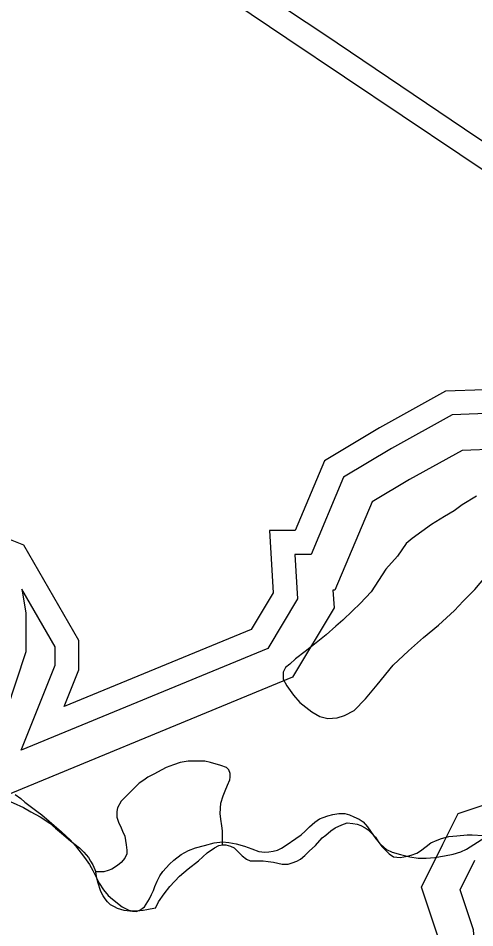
# Model space of a CAD drawing. Extents: x 2001466 to 31450019, y -30647475 to 847247.
# Drawn here: x 2062301 to 2063555, y 759460 to 761957 of the extents above; entities that cross this region are included whole.
import ezdxf

# ---------------------------------------------------------------- set-up
doc = ezdxf.new("R2010")
doc.units = 0
for name, color, linetype in [('Exist Boundary Political City Limit New', 7, 'Continuous'), ('Exist Hydrographic Buffer Line', 7, 'Continuous'), ('Exist Hydrographic Lake Shore', 7, 'Continuous'), ('Exist Hydrographic Misc Water Feature', 7, 'Continuous'), ('Exist Road Primary Interstate Divided Center Attributed', 7, 'Continuous'), ('Map Preparation Boundary City Limit Buffer Line', 7, 'Continuous')]:
    doc.layers.add(name, color=color, linetype=linetype)

msp = doc.modelspace()

# ---------------------------------------------------------------- linework, layer by layer
at = {"layer": 'Exist Boundary Political City Limit New'}
msp.add_lwpolyline([(2062293, 759826), (2062308.5, 759814.6), (2062319.8, 759804.6), (2062352.8, 759780.5), (2062366, 759770), (2062420, 759723), (2062443.5, 759701.2), (2062458.5, 759684.6), (2062482.9, 759653.3), (2062496.9, 759633.6), (2062506.1, 759616.8), (2062514.1, 759600.4), (2062523.4, 759582.9), (2062535.5, 759564.5), (2062548.2, 759548.6), (2062559.8, 759538.2), (2062586.9, 759517.9), (2062604.5, 759508.4), (2062615, 759505.3), (2062625.5, 759505), (2062635.5, 759508.4), (2062641.9, 759512.5), (2062647.6, 759517.2), (2062661.5, 759539.3), (2062667.6, 759551.1), (2062672.4, 759562.3), (2062676.4, 759573), (2062682.4, 759587.7), (2062690.2, 759602.7), (2062698.1, 759614.1), (2062717, 759634.6), (2062728.9, 759645.9), (2062748.2, 759660.7), (2062768.4, 759671.8), (2062788.1, 759679), (2062812.9, 759686.1), (2062839.6, 759693), (2062862, 759695.6), (2062879.1, 759694), (2062899.9, 759690.3), (2062922, 759684.1), (2062942.9, 759676.4), (2062962.1, 759669.7), (2062978.5, 759667.4), (2062989.1, 759668.4), (2063001.6, 759670.2), (2063012.6, 759673.2), (2063024.2, 759678.9), (2063036.4, 759686.4), (2063063.8, 759705), (2063077.6, 759715.1), (2063089.1, 759725.1), (2063101.2, 759737.1), (2063115.1, 759749.8), (2063128.1, 759758.7), (2063138.4, 759763), (2063150.9, 759767.1), (2063164.8, 759770.7), (2063181.8, 759773.3), (2063197.5, 759773.5), (2063210.6, 759770.3), (2063223, 759764.9), (2063236.9, 759758.2), (2063248.5, 759750.5), (2063260, 759737.5), (2063282.8, 759704.4), (2063297, 759688.2), (2063312.6, 759675.3), (2063328.1, 759667.7), (2063350.5, 759661.4), (2063376.2, 759654.7), (2063399.5, 759651), (2063420.9, 759651.1), (2063445, 759653.3), (2063471.4, 759657.5), (2063495, 759662.5), (2063516.4, 759668.6), (2063531.9, 759676), (2063612.2, 759727.3)], dxfattribs=at)
at = {"layer": 'Exist Hydrographic Buffer Line'}
for points in [[(2063785.3, 761127.8), (2063723.1, 761013.6), (2063660.4, 760984.5), (2063633.6, 760873.1), (2063492.6, 760868.1), (2063326.2, 760775.6), (2063194.6, 760696.6), (2063105.5, 760484.9), (2063061, 760484.9), (2063068.2, 760363), (2062986.2, 760226.3), (2062309.3, 759947.4), (2062402.5, 760180.6), (2062402.5, 760230.9)], [(2063823.2, 760991.6), (2063794, 760938), (2063745, 760915.3), (2063711.9, 760777.3), (2063519.7, 760770.6), (2063375.5, 760690.4), (2063272.8, 760628.8), (2063170.8, 760386.5), (2063165.4, 760386.5), (2063168.2, 760338.4), (2063053.8, 760147.7), (2062131.4, 759767.7), (2062196.8, 759931.3)], [(2062311.1, 760389.4), (2062322.4, 760324.6), (2062322.4, 760217.7), (2062267.8, 760053.9)], [(2062402.5, 760230.9), (2062311.1, 760389.4)], [(2063467.1, 759689.3), (2063509.1, 759773.4), (2063683.3, 759831.5)], [(2063027.8, 758075), (2063031.3, 758089), (2062990.1, 758198.8), (2062915.5, 758373.1), (2062939.8, 758701.6), (2063013.8, 758960.9), (2063137.4, 759115.4), (2063296.5, 759195), (2063456.4, 759405.9), (2063453.8, 759434.4), (2063408.1, 759571.4), (2063467.1, 759689.3)], [(2063202.2, 757560.4), (2063217, 757612.1), (2063200, 757823.7), (2063088.7, 757912.8), (2063134.2, 758094.9), (2063081.5, 758235.5), (2063015.4, 758389.8), (2063037.2, 758684.3), (2063103.1, 758914.9), (2063200.8, 759037.1), (2063361, 759117.2), (2063557.9, 759376.8), (2063550.8, 759454.6), (2063514.4, 759563.8), (2063555.1, 759645.3)]]:
    msp.add_lwpolyline(points, dxfattribs=at)
at = {"layer": 'Exist Hydrographic Lake Shore'}
for points in [[(2063736.2, 761174.8), (2063675.8, 761064), (2063603.9, 761030.7), (2063581.5, 760936.9), (2063474.5, 760933.1), (2063293.4, 760832.5), (2063142.4, 760741.8), (2063061.9, 760550.5), (2062991.4, 760550.5), (2063001.5, 760379.4), (2062941.1, 760278.7), (2062427.8, 760067.2), (2062468.1, 760167.9), (2062468.1, 760248.5)], [(2062468.1, 760248.5), (2062317.1, 760510.3), (2062266, 760530.7)]]:
    msp.add_lwpolyline(points, dxfattribs=at)
at = {"layer": 'Exist Hydrographic Misc Water Feature'}
for points in [[(2063559.7, 760645), (2063520.1, 760621), (2063497.8, 760604.9), (2063471.7, 760588.9), (2063436.2, 760566.7), (2063382.3, 760528.7), (2063366.3, 760514.4), (2063342.3, 760480.4), (2063310.5, 760444.6), (2063270.4, 760382.5)], [(2063270.4, 760382.5), (2063240.4, 760350.6), (2063218.7, 760330.4), (2063192.8, 760304.3), (2063172.8, 760288.3), (2063146.5, 760264.2), (2063114.5, 760238.2), (2063088.7, 760218.2), (2063062.8, 760198.2), (2063046.8, 760184), (2063035, 760174.1), (2063028.8, 760162), (2063028.8, 760142.1), (2063039.1, 760123.9), (2063056.9, 760098.1), (2063074.7, 760078.3), (2063106.9, 760052.4), (2063129.1, 760040.1), (2063151.2, 760034.3), (2063177.1, 760036.5), (2063197.2, 760042.4), (2063223.2, 760056.3), (2063255, 760088.3), (2063286.8, 760126.5), (2063330.6, 760180.7), (2063372.7, 760220.6), (2063414.3, 760256.9), (2063454.9, 760290.9), (2063498.6, 760330.9), (2063522.4, 760356.9), (2063554.6, 760389), (2063584.5, 760423)], [(2062861.9, 759687.9), (2062861.7, 759725.7), (2062859.8, 759739.8), (2062857.8, 759758), (2062855.7, 759773.6), (2062857.4, 759801.8), (2062863.7, 759821.9), (2062869.5, 759835.7), (2062875.4, 759851.8), (2062881.8, 759865.9), (2062883.4, 759873.7), (2062883.4, 759883.9), (2062879.1, 759893.9), (2062873.4, 759900), (2062857.4, 759905.6), (2062829.3, 759913.5), (2062813.3, 759917.6), (2062799.4, 759917.7), (2062785.4, 759917.8), (2062767.6, 759917.6), (2062745.6, 759913.7), (2062727.6, 759907.5), (2062707.5, 759899.6), (2062695.4, 759893.3), (2062673.5, 759881.6), (2062657.3, 759873.5), (2062645.8, 759865.1), (2062633.3, 759857.3), (2062627.7, 759851.3), (2062619.5, 759843.2), (2062609.7, 759833.3), (2062601.7, 759825.2), (2062583.8, 759807.2), (2062573.6, 759789.3), (2062571.9, 759779.4), (2062571.7, 759763.2), (2062577.7, 759747.3), (2062581.8, 759739.3), (2062587.5, 759725.5), (2062593.7, 759711.2), (2062595.9, 759699.5), (2062597.8, 759687.4), (2062599.6, 759673.3), (2062599.6, 759663.2), (2062593.9, 759651.5), (2062584.3, 759639.2), (2062574, 759631.4), (2062557.8, 759621.2), (2062547.8, 759617.1), (2062536.1, 759613.2), (2062522.1, 759613.3), (2062514.1, 759613.3)], [(2062171.9, 759852.6), (2062185.6, 759846.4), (2062197.3, 759842.6), (2062209.4, 759838.4), (2062233.8, 759826.6), (2062259.4, 759814.6), (2062287.5, 759802.6), (2062315.8, 759790.6), (2062335.9, 759778.7), (2062361.8, 759765), (2062388, 759746.8), (2062404, 759733), (2062426, 759715.1), (2062439.7, 759702.8), (2062453.8, 759691), (2062469.8, 759679.3), (2062481.7, 759667.3), (2062493.8, 759653.3), (2062499.8, 759643), (2062505.9, 759633.2), (2062514.1, 759613.3)], [(2062861.9, 759687.9), (2062871.5, 759687.7), (2062883.6, 759683.8), (2062894.1, 759679.8), (2062899.8, 759674.1), (2062915.8, 759657.8), (2062927.7, 759647.9), (2062937.8, 759644), (2062945.8, 759643.9), (2062955.6, 759644.1), (2062973.9, 759644.2), (2062987.6, 759642.1), (2063002.1, 759639.9), (2063025.9, 759634.3), (2063041.9, 759634.3), (2063053.6, 759638.2), (2063065.9, 759642.4), (2063075.8, 759648.2), (2063088.1, 759658.1), (2063099.8, 759670.1), (2063117.8, 759686), (2063135.6, 759706.5), (2063145.9, 759714.2), (2063159.8, 759726.3), (2063171.7, 759734.3), (2063189.6, 759742.5), (2063203.9, 759748.5), (2063219.7, 759746.5), (2063231.6, 759744.6), (2063241.6, 759740.7), (2063253.3, 759734.5), (2063261.7, 759728.7), (2063273.8, 759716.7), (2063281.8, 759708.6), (2063289.8, 759696.4), (2063299.5, 759682.8), (2063309.7, 759672.8), (2063319.6, 759662.8), (2063331.9, 759654.8), (2063349.9, 759652.9), (2063370, 759656.7), (2063379.6, 759658.9), (2063395.6, 759664.6), (2063405.5, 759670.8), (2063421.5, 759683), (2063433.8, 759692.9), (2063451.6, 759700.7), (2063463.5, 759705.1), (2063483.6, 759710.9), (2063505.6, 759712.8), (2063533.6, 759715.1), (2063547.6, 759715), (2063577.5, 759713.3)], [(2062678, 759513.4), (2062686.2, 759531.6), (2062702.2, 759553.6), (2062717.7, 759573.5), (2062744.2, 759601.6), (2062767.8, 759621.5), (2062795.9, 759643.6), (2062819.9, 759665.9), (2062840.2, 759679.9), (2062851.6, 759685.8), (2062861.9, 759687.9)], [(2062678, 759513.4), (2062654, 759509.3), (2062644.3, 759507.5), (2062626.1, 759505.4), (2062607.8, 759505.4), (2062592, 759507.4), (2062574.2, 759513.3), (2062566, 759517.4), (2062554.3, 759523.2), (2062546.3, 759531.3), (2062540.4, 759539.1), (2062534, 759547.4), (2062528.1, 759559.3), (2062520.1, 759585.2), (2062515.8, 759601.2), (2062514.1, 759613.3)]]:
    msp.add_lwpolyline(points, dxfattribs=at)
at = {"layer": 'Exist Road Primary Interstate Divided Center Attributed'}
for points in [[(2064693.5, 760878.7), (2064262.5, 761166.3), (2063560.1, 761629), (2063143.4, 761910.9), (2062431.2, 762382.8), (2062046.3, 762637.8), (2061675.6, 762897), (2061383.8, 763098.1), (2060896.6, 763478.6)], [(2060860.4, 763435.1), (2061120.3, 763224.3), (2061423.7, 762981.6), (2061768.1, 762745.6), (2062160.3, 762488.2), (2062599.1, 762198.3), (2063038.6, 761902.3), (2063671.7, 761477.6), (2064049.8, 761226.3), (2064372.8, 761011.8), (2064672.5, 760810.6)]]:
    msp.add_lwpolyline(points, dxfattribs=at)
at = {"layer": 'Map Preparation Boundary City Limit Buffer Line'}
msp.add_lwpolyline([(2062293, 759826), (2062308.5, 759814.6), (2062319.8, 759804.6), (2062352.8, 759780.5), (2062366, 759770), (2062420, 759723), (2062443.5, 759701.2), (2062458.5, 759684.6), (2062482.9, 759653.3), (2062496.9, 759633.6), (2062506.1, 759616.8), (2062514.1, 759600.4), (2062523.4, 759582.9), (2062535.5, 759564.5), (2062548.2, 759548.6), (2062559.8, 759538.2), (2062586.9, 759517.9), (2062604.5, 759508.4), (2062615, 759505.3), (2062625.5, 759505), (2062635.5, 759508.4), (2062641.9, 759512.5), (2062647.6, 759517.2), (2062661.5, 759539.3), (2062667.6, 759551.1), (2062672.4, 759562.3), (2062676.4, 759573), (2062682.4, 759587.7), (2062690.2, 759602.7), (2062698.1, 759614.1), (2062717, 759634.6), (2062728.9, 759645.9), (2062748.2, 759660.7), (2062768.4, 759671.8), (2062788.1, 759679), (2062812.9, 759686.1), (2062839.6, 759693), (2062862, 759695.6), (2062879.1, 759694), (2062899.9, 759690.3), (2062922, 759684.1), (2062942.9, 759676.4), (2062962.1, 759669.7), (2062978.5, 759667.4), (2062989.1, 759668.4), (2063001.6, 759670.2), (2063012.6, 759673.2), (2063024.2, 759678.9), (2063036.4, 759686.4), (2063063.8, 759705), (2063077.6, 759715.1), (2063089.1, 759725.1), (2063101.2, 759737.1), (2063115.1, 759749.8), (2063128.1, 759758.7), (2063138.4, 759763), (2063150.9, 759767.1), (2063164.8, 759770.7), (2063181.8, 759773.3), (2063197.5, 759773.5), (2063210.6, 759770.3), (2063223, 759764.9), (2063236.9, 759758.2), (2063248.5, 759750.5), (2063260, 759737.5), (2063282.8, 759704.4), (2063297, 759688.2), (2063312.6, 759675.3), (2063328.1, 759667.7), (2063350.5, 759661.4), (2063376.2, 759654.7), (2063399.5, 759651), (2063420.9, 759651.1), (2063445, 759653.3), (2063471.4, 759657.5), (2063495, 759662.5), (2063516.4, 759668.6), (2063531.9, 759676), (2063612.2, 759727.3)], dxfattribs=at)

doc.saveas('drawing.dxf')
